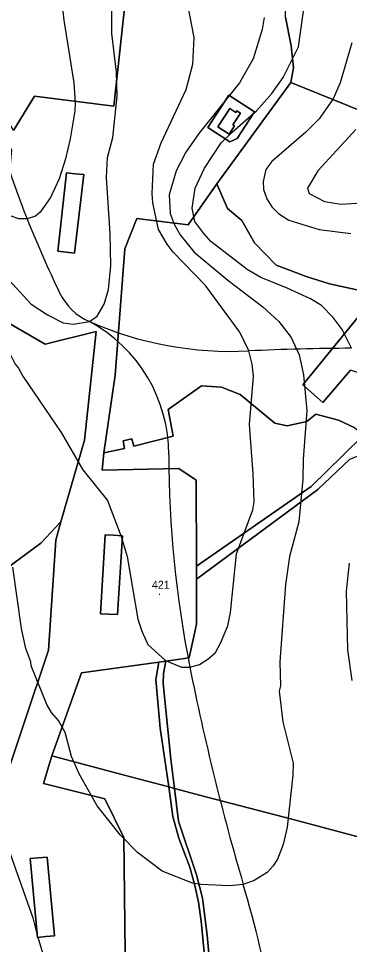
# Model space of a CAD drawing. Extents: x -510989 to -501240, y -1184665 to -1176089.
# Drawn here: x -504614 to -504366, y -1179772 to -1179078 of the extents above; entities that cross this region are included whole.
import ezdxf

# ---------------------------------------------------------------- set-up
doc = ezdxf.new("R2010")
doc.units = 0
for name, color, linetype in [('lesni_pozemek', 7, 'Continuous'), ('NAVRH_rozvodnice', 7, 'Continuous'), ('ostatni_plocha_x_jina_plocha', 7, 'Continuous'), ('ostatni_plocha_x_ostatni_komunikace', 7, 'Continuous'), ('ostatni_plocha_x_sportoviste_a_rekr_plocha', 7, 'Continuous'), ('STAV_povodi', 7, 'Continuous'), ('vrstevnice_01', 7, 'Continuous'), ('vrstevnice_02', 7, 'Continuous'), ('vrstevnice_05', 7, 'Continuous'), ('zastavena_plocha_a_nadvori', 7, 'Continuous')]:
    doc.layers.add(name, color=color, linetype=linetype)

msp = doc.modelspace()

# ---------------------------------------------------------------- linework, layer by layer
at = {"layer": 'lesni_pozemek'}
for points in [[(-504534.21, -1179067.72), (-504542.42, -1179143.48), (-504602.14, -1179135.92), (-504617.86, -1179161.64), (-504637.61, -1179127.69), (-504672.6, -1179078.92), (-504775.12, -1178938.48)], [(-504754.78, -1178977.35), (-504643.42, -1179130.79), (-504625.14, -1179165.11), (-504619.23, -1179176.18), (-504630.98, -1179300.63), (-504594.1, -1179321.87), (-504555.62, -1179312.32), (-504564.44, -1179393.84), (-504582.14, -1179455.19), (-504597.17, -1179471.07), (-504660.52, -1179517.57), (-504676.61, -1179529.31), (-504709.29, -1179536.25), (-504742.19, -1179539.68), (-504779.97, -1179528.31), (-504821.2, -1179369.58), (-504836.21, -1179343.71), (-504854.66, -1179264.06), (-504860.72, -1179249.16), (-504952.9, -1179115.84), (-504922.16, -1179078.43), (-504889.19, -1179027.53)], [(-504361.52, -1179384.67), (-504373.79, -1179378.9), (-504390.88, -1179374.26), (-504397.58, -1179379.77), (-504412.32, -1179383.22), (-504421.65, -1179381.24), (-504447.71, -1179359.61), (-504461.78, -1179354.04), (-504476.76, -1179353.04), (-504501.77, -1179370.9), (-504497.86, -1179390.93), (-504527.37, -1179398.28), (-504528.89, -1179392.85), (-504535.53, -1179394.38), (-504534.4, -1179400.08), (-504549.91, -1179403.46), (-504541.4, -1179345.05), (-504534.22, -1179250.39), (-504525.15, -1179227.72), (-504486.67, -1179232.5), (-504465.3, -1179201.84), (-504457.15, -1179220.22), (-504446.47, -1179229.12), (-504436.96, -1179245.85), (-504420.74, -1179262.62), (-504397.43, -1179271.46), (-504380.71, -1179276.77), (-504356.61, -1179282.06)], [(-504349.77, -1179290.1), (-504400.69, -1179352.3), (-504385.56, -1179365.71), (-504364.86, -1179341.41)], [(-504533.82, -1179799.97), (-504535.07, -1179691.66), (-504549.27, -1179662.65), (-504595.37, -1179651.29), (-504589.06, -1179630.35), (-504529.87, -1179646.26), (-504501.28, -1179653.77), (-504498.09, -1179675.93), (-504493.58, -1179692.26), (-504485.5, -1179713.85), (-504481.65, -1179727.66), (-504478.87, -1179740.25), (-504476.88, -1179754.32), (-504473.29, -1179793.09)], [(-504469.29, -1179800.39), (-504472.49, -1179764.78), (-504475.93, -1179737.27), (-504480.33, -1179719.67), (-504494.04, -1179679.32), (-504497.07, -1179654.88), (-504473.33, -1179661.12), (-504407.8, -1179678.17), (-504345.14, -1179694.82), (-504284.06, -1179710.94), (-504251.04, -1179720.12), (-504202.43, -1179732.5), (-504196.17, -1179733.7), (-504181.5, -1179747.24), (-504145.54, -1179834.08)]]:
    msp.add_lwpolyline(points, dxfattribs=at)
for points in [[(-504439.12, -1178934.21), (-504434.12, -1178939.08), (-504421.85, -1178944.45), (-504403.18, -1178964.76), (-504384.42, -1178968.41), (-504368.17, -1178997.32), (-504363.76, -1179048.06), (-504336.67, -1179095.02), (-504313, -1179111.77), (-504294.07, -1179130.31), (-504285.83, -1179168.48), (-504270.62, -1179182.1), (-504409.76, -1179125.75), (-504407.77, -1179114.72), (-504409.36, -1179098.39), (-504413.61, -1179076.89), (-504413.41, -1179048.55), (-504430.1, -1178983.95)], [(-504331.32, -1179291.16), (-504326.01, -1179297.93), (-504294.56, -1179293.42), (-504236.33, -1179276.97), (-504253.19, -1179291.84), (-504297.3, -1179340.9), (-504328.38, -1179373.29), (-504354.37, -1179345), (-504364.86, -1179341.41), (-504385.56, -1179365.71), (-504400.69, -1179352.3), (-504349.77, -1179290.1)], [(-504461.78, -1179354.04), (-504447.71, -1179359.61), (-504421.65, -1179381.24), (-504412.32, -1179383.22), (-504397.58, -1179379.77), (-504390.88, -1179374.26), (-504373.79, -1179378.9), (-504361.52, -1179384.67), (-504355.21, -1179390.12), (-504370.42, -1179405.22), (-504394.49, -1179428.56), (-504480.54, -1179488.29), (-504480.74, -1179423.88), (-504493.8, -1179415.06), (-504551.24, -1179416.42), (-504549.91, -1179403.46), (-504534.4, -1179400.08), (-504535.53, -1179394.38), (-504528.89, -1179392.85), (-504527.37, -1179398.28), (-504497.86, -1179390.93), (-504501.77, -1179370.9), (-504476.76, -1179353.04)], [(-504334.07, -1179395.83), (-504305.43, -1179410.01), (-504256.16, -1179511.51), (-504232.56, -1179603.94), (-504216.84, -1179620.32), (-504196.17, -1179733.7), (-504202.43, -1179732.5), (-504251.04, -1179720.12), (-504284.06, -1179710.94), (-504345.14, -1179694.82), (-504407.8, -1179678.17), (-504473.33, -1179661.12), (-504497.07, -1179654.88), (-504499.77, -1179633.05), (-504505.35, -1179576.18), (-504505.09, -1179568.85), (-504503.44, -1179559.51), (-504485.83, -1179557.06), (-504480.32, -1179531.86), (-504480.44, -1179498), (-504389.45, -1179430.95), (-504365.5, -1179408.04)], [(-504582.14, -1179455.19), (-504586.07, -1179468.8), (-504591.62, -1179551.19), (-504628.66, -1179661.64), (-504630.09, -1179676.65), (-504638.55, -1179681.74), (-504680.7, -1179742.43), (-504708.41, -1179767.57), (-504727.86, -1179711.51), (-504769.76, -1179567.61), (-504779.97, -1179528.31), (-504742.19, -1179539.68), (-504709.29, -1179536.25), (-504676.61, -1179529.31), (-504660.52, -1179517.57), (-504597.17, -1179471.07)], [(-504566.73, -1179568.32), (-504508.74, -1179560.25), (-504511.07, -1179573.35), (-504507.63, -1179609.76), (-504501.28, -1179653.77), (-504529.87, -1179646.26), (-504589.06, -1179630.35)]]:
    msp.add_lwpolyline(points, close=True, dxfattribs=at)
at = {"layer": 'NAVRH_rozvodnice'}
for centre, radius, start, end in [((-504082.32, -1179016.15), 566.38, 191.35731, 201.96465), ((-503732.68, -1178875.14), 943.39, 201.96465, 205.64611), ((-504542.93, -1179264.15), 44.6, 205.64611, 246.35718), ((-504454.18, -1179061.43), 265.89, 246.35718, 272.80054), ((-504614.49, -1179404.78), 113.31, 0.01808, 61.71949), ((-504359.06, -1181005.87), 1680.88, 90.17133, 92.80054), ((-503686.96, -1179404.49), 814.23, 180.01808, 191.29763), ((-502616.01, -1179190.54), 1906.34, 191.29763, 196.34437), ((-505424.82, -1180014.25), 1020.76, 5.4953, 16.34437)]:
    msp.add_arc(centre, radius, start, end, dxfattribs=at)
at = {"layer": 'ostatni_plocha_x_jina_plocha'}
for points in [[(-504617.86, -1179161.64), (-504602.14, -1179135.92), (-504542.42, -1179143.48), (-504534.21, -1179067.72)], [(-504413.61, -1179076.89), (-504409.36, -1179098.39), (-504407.77, -1179114.72), (-504409.76, -1179125.75), (-504465.3, -1179201.84), (-504486.67, -1179232.5), (-504525.15, -1179227.72), (-504534.22, -1179250.39), (-504541.4, -1179345.05), (-504549.91, -1179403.46), (-504551.24, -1179416.42), (-504493.8, -1179415.06), (-504480.74, -1179423.88), (-504480.54, -1179488.29), (-504480.51, -1179489.45), (-504480.44, -1179498), (-504480.32, -1179531.86), (-504485.83, -1179557.06), (-504503.44, -1179559.51), (-504508.74, -1179560.25), (-504566.73, -1179568.32), (-504589.06, -1179630.35), (-504595.37, -1179651.29), (-504549.27, -1179662.65), (-504535.07, -1179691.66), (-504533.82, -1179799.97)], [(-504628.66, -1179661.64), (-504591.62, -1179551.19), (-504586.07, -1179468.8), (-504582.14, -1179455.19), (-504564.44, -1179393.84), (-504555.62, -1179312.32), (-504594.1, -1179321.87), (-504630.98, -1179300.63)]]:
    msp.add_lwpolyline(points, dxfattribs=at)
for points in [[(-504436.8, -1179147.76), (-504456.14, -1179135.24), (-504471.88, -1179159.6), (-504455.54, -1179170.22), (-504449.94, -1179167.74)], [(-504436.8, -1179147.76), (-504449.94, -1179167.74), (-504455.54, -1179170.22), (-504471.88, -1179159.6), (-504456.14, -1179135.24)], [(-504450.16, -1179147), (-504450.93, -1179148.18), (-504455.44, -1179145.22), (-504464.4, -1179159.08), (-504456.05, -1179164.48), (-504452, -1179158.23), (-504453.26, -1179157.42), (-504447.53, -1179148.73)], [(-504577.91, -1179193.4), (-504584.6, -1179252.29), (-504578.15, -1179253.06), (-504571.93, -1179253.79), (-504565.1, -1179194.86), (-504571.4, -1179194.23)], [(-504542.67, -1179465.18), (-504549, -1179464.72), (-504552.53, -1179523.93), (-504546.2, -1179524.23), (-504539.65, -1179524.6), (-504536.05, -1179465.5)], [(-504599.05, -1179707.01), (-504605.32, -1179707.52), (-504599.81, -1179766.62), (-504593.59, -1179765.94), (-504586.98, -1179765.28), (-504592.53, -1179706.36)]]:
    msp.add_lwpolyline(points, close=True, dxfattribs=at)
at = {"layer": 'ostatni_plocha_x_ostatni_komunikace'}
for points in [[(-504365.5, -1179408.04), (-504389.45, -1179430.95), (-504480.44, -1179498), (-504480.51, -1179489.45), (-504480.54, -1179488.29), (-504394.49, -1179428.56), (-504370.42, -1179405.22), (-504355.21, -1179390.12)], [(-504473.29, -1179793.09), (-504476.88, -1179754.32), (-504478.87, -1179740.25), (-504481.65, -1179727.66), (-504485.5, -1179713.85), (-504493.58, -1179692.26), (-504498.09, -1179675.93), (-504501.28, -1179653.77), (-504497.07, -1179654.88), (-504494.04, -1179679.32), (-504480.33, -1179719.67), (-504475.93, -1179737.27), (-504472.49, -1179764.78), (-504469.29, -1179800.39)]]:
    msp.add_lwpolyline(points, dxfattribs=at)
msp.add_lwpolyline([(-504508.74, -1179560.25), (-504503.44, -1179559.51), (-504505.09, -1179568.85), (-504505.35, -1179576.18), (-504499.77, -1179633.05), (-504497.07, -1179654.88), (-504501.28, -1179653.77), (-504507.63, -1179609.76), (-504511.07, -1179573.35)], close=True, dxfattribs=at)
at = {"layer": 'ostatni_plocha_x_sportoviste_a_rekr_plocha'}
msp.add_lwpolyline([(-504409.76, -1179125.75), (-504270.62, -1179182.1), (-504245.04, -1179205.01), (-504230.32, -1179231.56), (-504245.3, -1179251.04), (-504334.88, -1179279.55), (-504356.61, -1179282.06), (-504380.71, -1179276.77), (-504397.43, -1179271.46), (-504420.74, -1179262.62), (-504436.96, -1179245.85), (-504446.47, -1179229.12), (-504457.15, -1179220.22), (-504465.3, -1179201.84)], close=True, dxfattribs=at)
at = {"layer": 'STAV_povodi'}
for centre, radius, start, end in [((-504082.32, -1179016.15), 566.38, 191.35731, 201.96465), ((-503732.68, -1178875.14), 943.39, 201.96465, 205.64611), ((-504542.93, -1179264.15), 44.6, 205.64611, 246.35718), ((-504454.18, -1179061.43), 265.89, 246.35718, 272.80054), ((-504359.06, -1181005.87), 1680.88, 90.17133, 92.80054)]:
    msp.add_arc(centre, radius, start, end, dxfattribs=at)
at = {"layer": 'vrstevnice_01'}
for points in [[(-504582.59, -1179056), (-504580.09, -1179079), (-504572.5, -1179126), (-504571.41, -1179141), (-504571.81, -1179147), (-504575.31, -1179168), (-504578.81, -1179183), (-504583.59, -1179198), (-504590, -1179212), (-504597.81, -1179223), (-504601.31, -1179226), (-504607.59, -1179228), (-504613.69, -1179228), (-504619.59, -1179226)], [(-504537, -1179466), (-504532.59, -1179481), (-504524.5, -1179528), (-504521.41, -1179537), (-504517.09, -1179547), (-504503.81, -1179559), (-504491.69, -1179564), (-504485.41, -1179564), (-504478.31, -1179562), (-504471.91, -1179558), (-504466.31, -1179553), (-504462.41, -1179546), (-504457, -1179533), (-504454.81, -1179523), (-504450.31, -1179479), (-504438.09, -1179446), (-504437.09, -1179440), (-504437.81, -1179419), (-504440.69, -1179382), (-504437.69, -1179346), (-504438.59, -1179337), (-504441.19, -1179327), (-504447.81, -1179313), (-504473.81, -1179278), (-504497.91, -1179253), (-504502.41, -1179247), (-504509, -1179236), (-504513.31, -1179216), (-504513.81, -1179209), (-504512.69, -1179187), (-504506.91, -1179171), (-504488.19, -1179131), (-504483.19, -1179112), (-504482.09, -1179092), (-504488.91, -1179057)], [(-504364.09, -1179325), (-504371.09, -1179311), (-504378, -1179302), (-504386.69, -1179293), (-504395, -1179288), (-504412.41, -1179280), (-504432.09, -1179272), (-504442.31, -1179266), (-504469.59, -1179245), (-504474.91, -1179239), (-504481.59, -1179230), (-504483.81, -1179220), (-504481.5, -1179205), (-504474.5, -1179190), (-504461.91, -1179171), (-504453.69, -1179163), (-504435.31, -1179147), (-504423.81, -1179134), (-504415.31, -1179122), (-504403.91, -1179099), (-504398.81, -1179063)], [(-504860.06, -1179154.7), (-504844.31, -1179153), (-504841.41, -1179152), (-504821.31, -1179151), (-504801.69, -1179154), (-504787.81, -1179157), (-504775.59, -1179163), (-504757, -1179175), (-504748.31, -1179184), (-504727.41, -1179209), (-504717.41, -1179220), (-504668.31, -1179259), (-504646.09, -1179283), (-504632.31, -1179306), (-504616.5, -1179337), (-504614, -1179340), (-504610.81, -1179346), (-504581.91, -1179388), (-504565.81, -1179416), (-504547.31, -1179439), (-504537, -1179466)], [(-504360.81, -1179161), (-504389.5, -1179192), (-504397.19, -1179205), (-504395.91, -1179209), (-504384.31, -1179215), (-504371.81, -1179217), (-504340.91, -1179215)], [(-504363.59, -1179574), (-504367, -1179551), (-504367.81, -1179507), (-504365.59, -1179486)], [(-504622, -1179699), (-504603.31, -1179752), (-504600.19, -1179764), (-504591.41, -1179793)]]:
    msp.add_lwpolyline(points, dxfattribs=at)
at = {"layer": 'vrstevnice_02'}
for points in [[(-504649.91, -1179243), (-504604.5, -1179292), (-504592.31, -1179300), (-504580.5, -1179306), (-504573, -1179307), (-504560.81, -1179305), (-504555.09, -1179301), (-504549.81, -1179292), (-504546.59, -1179281), (-504544.81, -1179263), (-504545.19, -1179239), (-504548, -1179197), (-504547.31, -1179182), (-504543.19, -1179167), (-504540, -1179136), (-504540.41, -1179118), (-504544.09, -1179089), (-504544.19, -1179055)], [(-504429.69, -1179077), (-504431.09, -1179086), (-504437.91, -1179108), (-504448.09, -1179126), (-504478.69, -1179164), (-504488.5, -1179178), (-504495.69, -1179192), (-504501, -1179210), (-504500.09, -1179224), (-504497.09, -1179232), (-504492.81, -1179240), (-504482.09, -1179253), (-504456.81, -1179274), (-504430.59, -1179294), (-504418.69, -1179305), (-504409.5, -1179317), (-504403.5, -1179330), (-504400.09, -1179345), (-504397.59, -1179372), (-504400.41, -1179408), (-504400.59, -1179423), (-504403.69, -1179455), (-504410.59, -1179481), (-504413.59, -1179502), (-504417.81, -1179560), (-504417.31, -1179578), (-504418.31, -1179582), (-504415.59, -1179605), (-504407.91, -1179636), (-504408.09, -1179645), (-504412.41, -1179684), (-504415.31, -1179697), (-504419.59, -1179708), (-504422.91, -1179713), (-504427.41, -1179718), (-504437.19, -1179724), (-504445.31, -1179727), (-504455.41, -1179728), (-504477.31, -1179727), (-504483.5, -1179726)], [(-504363.81, -1179096), (-504372.69, -1179126), (-504377.91, -1179138), (-504388.31, -1179153), (-504398.5, -1179163), (-504423.91, -1179185), (-504428.41, -1179191), (-504430.5, -1179200), (-504430.09, -1179206), (-504427.69, -1179213), (-504424, -1179219), (-504418.91, -1179224), (-504411.09, -1179229), (-504388.31, -1179236), (-504364.69, -1179239)], [(-504483.5, -1179726), (-504506.31, -1179717), (-504524.69, -1179703), (-504537.41, -1179690), (-504555.09, -1179668), (-504568.41, -1179644), (-504574.19, -1179631), (-504579, -1179613), (-504584, -1179604), (-504589.31, -1179598), (-504592.69, -1179592), (-504604.59, -1179563), (-504604.81, -1179560), (-504608.41, -1179550), (-504611.81, -1179535), (-504618.31, -1179489)]]:
    msp.add_lwpolyline(points, dxfattribs=at)
at = {"layer": 'zastavena_plocha_a_nadvori'}
for points in [[(-504450.16, -1179147), (-504447.53, -1179148.73), (-504453.26, -1179157.42), (-504452, -1179158.23), (-504456.05, -1179164.48), (-504464.4, -1179159.08), (-504455.44, -1179145.22), (-504450.93, -1179148.18)], [(-504577.91, -1179193.4), (-504571.4, -1179194.23), (-504565.1, -1179194.86), (-504571.93, -1179253.79), (-504578.15, -1179253.06), (-504584.6, -1179252.29)], [(-504542.67, -1179465.18), (-504536.05, -1179465.5), (-504539.65, -1179524.6), (-504546.2, -1179524.23), (-504552.53, -1179523.93), (-504549, -1179464.72)], [(-504599.05, -1179707.01), (-504592.53, -1179706.36), (-504586.98, -1179765.28), (-504593.59, -1179765.94), (-504599.81, -1179766.62), (-504605.32, -1179707.52)]]:
    msp.add_lwpolyline(points, close=True, dxfattribs=at)

# ---------------------------------------------------------------- texts
at = {"layer": 'vrstevnice_05'}
for s, p in [('421', (-504513.93, -1179505.26)), ('.', (-504509.39, -1179509.96))]:
    msp.add_text(s, height=6, dxfattribs=at).set_placement(p)

doc.saveas('drawing.dxf')
